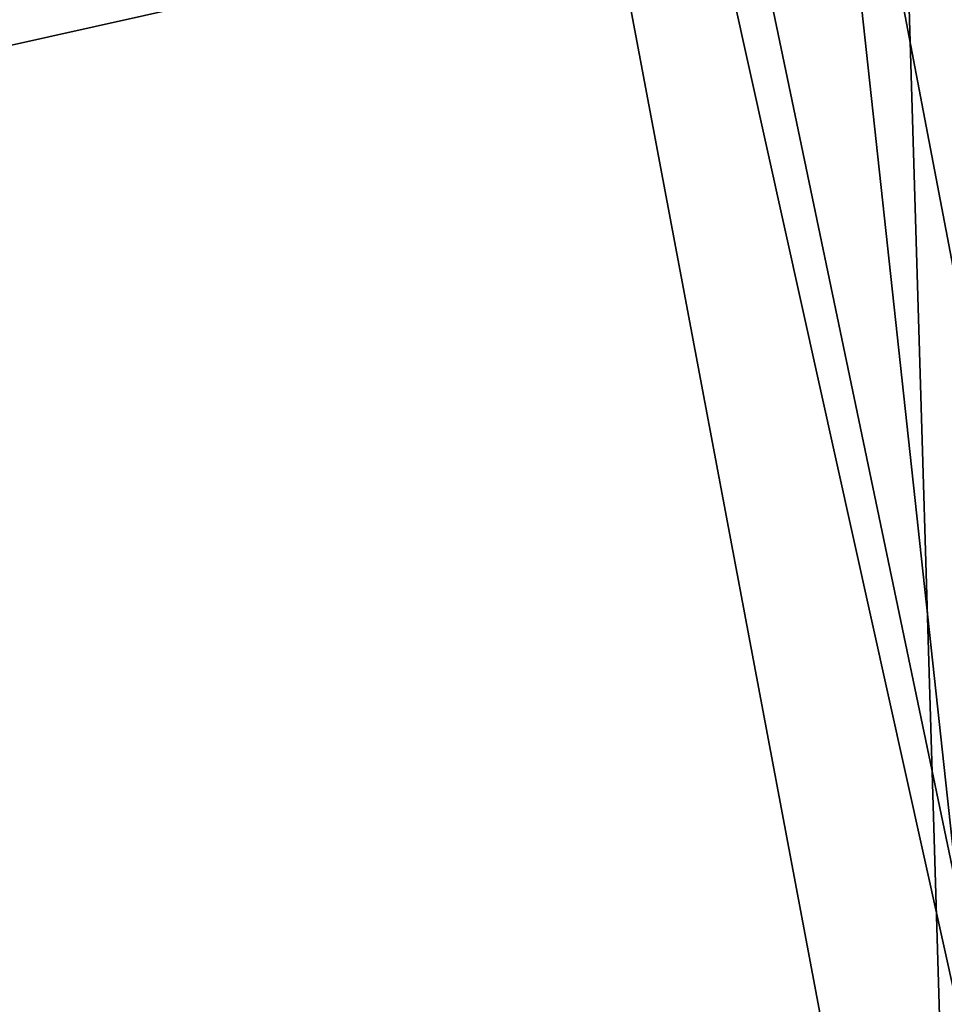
# Model space of a CAD drawing. Header units: millimetres. Extents: x -275 to 275, y -678 to 20.
# Tile 421 of 544: x -4.039 to -3.049, y -39.673 to -38.618. Entities that reach past the tile are written whole.
import ezdxf

# ---------------------------------------------------------------- set-up
doc = ezdxf.new("R2010")
doc.units = ezdxf.units.MM
doc.header["$LTSCALE"] = 65.185185
for name, color, linetype in [('362', 7, 'CONTINUOUS'), ('446', 7, 'CONTINUOUS'), ('448', 7, 'CONTINUOUS'), ('450', 7, 'CONTINUOUS')]:
    doc.layers.add(name, color=color, linetype=linetype)

msp = doc.modelspace()

# ---------------------------------------------------------------- linework, layer by layer
at = {"layer": '362', "linetype": 'CONTINUOUS'}
for points in [[(-2, -74.7, 19.85), (-2, 0, 19.85), (-4.0572, -6.3539, 19.0336), (-2, -74.7, 19.85)], [(-2, -74.7, 19.85), (-4.0572, -6.3539, 19.0336), (-4.1213, -74.7, 18.9713), (-2, -74.7, 19.85)]]:
    msp.add_3dface(points, dxfattribs=at)
at = {"layer": '446', "linetype": 'CONTINUOUS'}
for points in [[(-5.0091, -38.8602, -13.9443), (-5.9224, -36.1409, -14.5186), (-3.1547, -38.4462, -13.9456), (-5.0091, -38.8602, -13.9443)], [(-2.8001, -41.7104, -13.3424), (-5.0091, -38.8602, -13.9443), (-3.1547, -38.4462, -13.9456), (-2.8001, -41.7104, -13.3424)], [(-2.8001, -41.7104, -13.3424), (-4.7001, -41.7104, -13.3424), (-5.0091, -38.8602, -13.9443), (-2.8001, -41.7104, -13.3424)]]:
    msp.add_3dface(points, dxfattribs=at)
at = {"layer": '448', "linetype": 'CONTINUOUS'}
for points in [[(-3.9522, -35.1598, -14.2252), (-2.5879, -41.6923, -13.2563), (-4.0198, -35.2307, -14.4377), (-3.9522, -35.1598, -14.2252)], [(-2.5879, -41.6923, -13.2563), (-3.9522, -35.1598, -14.2252), (-2.8745, -38.3238, -13.6512), (-2.5879, -41.6923, -13.2563)], [(-2.5879, -41.6923, -13.2563), (-2.8001, -41.7104, -13.3424), (-4.0198, -35.2307, -14.4377), (-2.5879, -41.6923, -13.2563)], [(-2.8001, -41.7104, -13.3424), (-3.1547, -38.4462, -13.9456), (-4.0198, -35.2307, -14.4377), (-2.8001, -41.7104, -13.3424)]]:
    msp.add_3dface(points, dxfattribs=at)
at = {"layer": '450', "linetype": 'CONTINUOUS'}
for points in [[(-2.3536, -41.7104, -6.2964), (-2.5, -41.7104, -6.65), (-3.7017, -35.4139, -6.3212), (-2.3536, -41.7104, -6.2964)], [(-2.5, -41.7104, -6.65), (-2.8447, -38.4596, -6.65), (-3.7017, -35.4139, -6.3212), (-2.5, -41.7104, -6.65)], [(-3.2122, -35.6013, -6.15), (-2.3536, -41.7104, -6.2964), (-3.7017, -35.4139, -6.3212), (-3.2122, -35.6013, -6.15)], [(-2.306, -38.5963, -6.15), (-2.3536, -41.7104, -6.2964), (-3.2122, -35.6013, -6.15), (-2.306, -38.5963, -6.15)]]:
    msp.add_3dface(points, dxfattribs=at)

doc.saveas('drawing.dxf')
